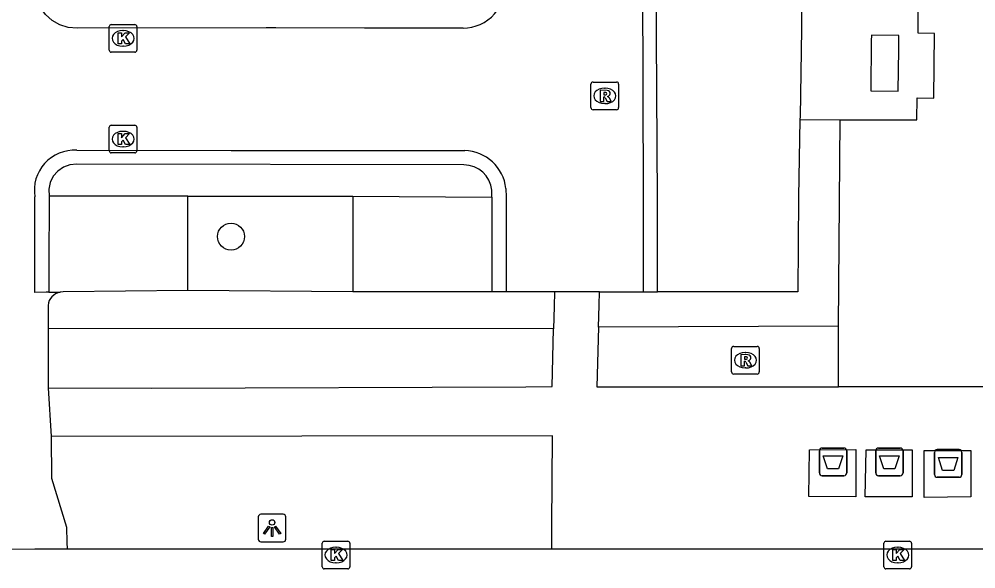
# Model space of a CAD drawing. Extents: x 161477 to 163040, y 383680 to 384868.
# Drawn here: x 162062.77 to 162097.4, y 384504.3 to 384524.18 of the extents above; entities that cross this region are included whole.
import ezdxf

# ---------------------------------------------------------------- set-up
doc = ezdxf.new("R2010")
doc.units = 0
for name, color, linetype in [('IMGEO_Afval_apart_plaats', 7, 'Continuous'), ('IMGEO_Boom', 7, 'Continuous'), ('IMGEO_Groenvoorziening', 7, 'Continuous'), ('IMGEO_Haag', 7, 'Continuous'), ('IMGEO_Kolk', 7, 'Continuous'), ('IMGEO_Lichtpunt', 7, 'Continuous'), ('IMGEO_Parkeervlak_open', 7, 'Continuous'), ('IMGEO_Rijbaan_lokaal_open', 7, 'Continuous'), ('IMGEO_Rioolput', 7, 'Continuous'), ('IMGEO_Voetpad_gesloten', 7, 'Continuous'), ('IMGEO_Voetpad_open', 7, 'Continuous')]:
    doc.layers.add(name, color=color, linetype=linetype)

msp = doc.modelspace()

# ---------------------------------------------------------------- linework, layer by layer
at = {"layer": 'IMGEO_Afval_apart_plaats'}
for p, q in [((162091.735, 384507.773), (162091.735, 384508.573)), ((162091.735, 384508.573), (162091.735, 384507.773)), ((162091.835, 384508.673), (162092.625, 384508.673)), ((162092.625, 384508.673), (162091.835, 384508.673)), ((162092.725, 384508.573), (162092.725, 384507.773)), ((162092.725, 384507.773), (162092.725, 384508.573)), ((162093.775, 384507.773), (162093.775, 384508.573)), ((162093.775, 384508.573), (162093.775, 384507.773)), ((162093.875, 384508.673), (162094.665, 384508.673)), ((162094.665, 384508.673), (162093.875, 384508.673)), ((162094.765, 384508.573), (162094.765, 384507.773)), ((162094.765, 384507.773), (162094.765, 384508.573)), ((162095.902, 384507.716), (162095.902, 384508.516)), ((162095.902, 384508.516), (162095.902, 384507.716)), ((162096.002, 384508.616), (162096.792, 384508.616)), ((162096.792, 384508.616), (162096.002, 384508.616)), ((162096.892, 384508.516), (162096.892, 384507.716)), ((162096.892, 384507.716), (162096.892, 384508.516)), ((162092.625, 384507.673), (162091.835, 384507.673)), ((162091.835, 384507.673), (162092.625, 384507.673)), ((162094.665, 384507.673), (162093.875, 384507.673)), ((162093.875, 384507.673), (162094.665, 384507.673)), ((162096.792, 384507.616), (162096.002, 384507.616)), ((162096.002, 384507.616), (162096.792, 384507.616))]:
    msp.add_line(p, q, dxfattribs=at)
for points in [[(162091.878, 384508.387), (162092.582, 384508.387), (162092.433, 384507.917), (162092.027, 384507.917), (162091.878, 384508.387)], [(162093.918, 384508.387), (162094.622, 384508.387), (162094.473, 384507.917), (162094.067, 384507.917), (162093.918, 384508.387)], [(162096.045, 384508.33), (162096.749, 384508.33), (162096.6, 384507.86), (162096.194, 384507.86), (162096.045, 384508.33)]]:
    msp.add_lwpolyline(points, dxfattribs=at)
for centre, start, end in [((162091.835, 384508.573), 90, 180), ((162091.835, 384508.573), 90, 180), ((162092.625, 384508.573), 0, 90), ((162092.625, 384508.573), 360, 90), ((162093.875, 384508.573), 90, 180), ((162093.875, 384508.573), 90, 180), ((162094.665, 384508.573), 0, 90), ((162094.665, 384508.573), 360, 90), ((162096.002, 384508.516), 90, 180), ((162096.002, 384508.516), 90, 180), ((162096.792, 384508.516), 0, 90), ((162096.792, 384508.516), 360, 90), ((162091.835, 384507.773), 180, 270), ((162091.835, 384507.773), 180, 270), ((162092.625, 384507.773), 270, 0), ((162092.625, 384507.773), 270, 0), ((162093.875, 384507.773), 180, 270), ((162093.875, 384507.773), 180, 270), ((162094.665, 384507.773), 270, 0), ((162094.665, 384507.773), 270, 0), ((162096.002, 384507.716), 180, 270), ((162096.002, 384507.716), 180, 270), ((162096.792, 384507.716), 270, 0), ((162096.792, 384507.716), 270, 0)]:
    msp.add_arc(centre, 0.1, start, end, dxfattribs=at)
at = {"layer": 'IMGEO_Boom'}
msp.add_circle((162070.44, 384516.32), 0.489, dxfattribs=at)
at = {"layer": 'IMGEO_Groenvoorziening'}
for points in [[(162074.844, 384514.318), (162068.876, 384514.37)], [(162092.43, 384510.892), (162092.429, 384513.082)]]:
    msp.add_lwpolyline(points, dxfattribs=at)
at = {"layer": 'IMGEO_Haag'}
for points in [[(162092.429, 384513.082), (162092.483, 384520.547)], [(162082.115, 384512.982), (162063.818, 384513)], [(162092.429, 384513.082), (162083.738, 384513.043)]]:
    msp.add_lwpolyline(points, dxfattribs=at)
at = {"layer": 'IMGEO_Kolk'}
for p, q in [((162066.032, 384523.064), (162066.032, 384523.916)), ((162066.107, 384523.99), (162066.959, 384523.99)), ((162066.52, 384523.77), (162066.545, 384523.77)), ((162067.033, 384523.916), (162067.033, 384523.064)), ((162066.959, 384522.99), (162066.107, 384522.99)), ((162066.543, 384523.21), (162066.518, 384523.21)), ((162066.032, 384519.421), (162066.032, 384520.273)), ((162066.107, 384520.347), (162066.959, 384520.347)), ((162067.033, 384520.273), (162067.033, 384519.421)), ((162066.52, 384520.127), (162066.545, 384520.127)), ((162066.543, 384519.567), (162066.518, 384519.567)), ((162066.959, 384519.347), (162066.107, 384519.347)), ((162073.74, 384504.378), (162073.74, 384505.23)), ((162073.815, 384505.304), (162074.667, 384505.304)), ((162074.228, 384505.084), (162074.253, 384505.084)), ((162074.741, 384505.23), (162074.741, 384504.378)), ((162094.072, 384504.378), (162094.072, 384505.23)), ((162094.147, 384505.304), (162094.999, 384505.304)), ((162094.56, 384505.084), (162094.585, 384505.084)), ((162095.073, 384505.23), (162095.073, 384504.378)), ((162074.667, 384504.304), (162073.815, 384504.304)), ((162074.251, 384504.524), (162074.226, 384504.524)), ((162094.999, 384504.304), (162094.147, 384504.304)), ((162094.583, 384504.524), (162094.558, 384504.524))]:
    msp.add_line(p, q, dxfattribs=at)
for points in [[(162066.032, 384523.064), (162066.032, 384523.916)], [(162066.107, 384523.99), (162066.959, 384523.99)], [(162066.353, 384523.69), (162066.476, 384523.69), (162066.476, 384523.539), (162066.606, 384523.69), (162066.77, 384523.69), (162066.624, 384523.539), (162066.777, 384523.29), (162066.625, 384523.29), (162066.54, 384523.454), (162066.476, 384523.387), (162066.476, 384523.29), (162066.353, 384523.29), (162066.353, 384523.69)], [(162067.033, 384523.916), (162067.033, 384523.064)], [(162066.959, 384522.99), (162066.107, 384522.99)], [(162066.032, 384519.421), (162066.032, 384520.273)], [(162066.107, 384520.347), (162066.959, 384520.347)], [(162067.033, 384520.273), (162067.033, 384519.421)], [(162066.353, 384520.047), (162066.476, 384520.047), (162066.476, 384519.896), (162066.606, 384520.047), (162066.77, 384520.047), (162066.624, 384519.896), (162066.777, 384519.647), (162066.625, 384519.647), (162066.54, 384519.811), (162066.476, 384519.744), (162066.476, 384519.647), (162066.353, 384519.647), (162066.353, 384520.047)], [(162066.959, 384519.347), (162066.107, 384519.347)], [(162073.74, 384504.378), (162073.74, 384505.23)], [(162073.815, 384505.304), (162074.667, 384505.304)], [(162074.061, 384505.004), (162074.184, 384505.004), (162074.184, 384504.853), (162074.314, 384505.004), (162074.478, 384505.004), (162074.332, 384504.853), (162074.485, 384504.604), (162074.333, 384504.604), (162074.248, 384504.768), (162074.184, 384504.701), (162074.184, 384504.604), (162074.061, 384504.604), (162074.061, 384505.004)], [(162074.741, 384505.23), (162074.741, 384504.378)], [(162094.072, 384504.378), (162094.072, 384505.23)], [(162094.147, 384505.304), (162094.999, 384505.304)], [(162094.393, 384505.004), (162094.516, 384505.004), (162094.516, 384504.853), (162094.646, 384505.004), (162094.81, 384505.004), (162094.664, 384504.853), (162094.817, 384504.604), (162094.665, 384504.604), (162094.58, 384504.768), (162094.516, 384504.701), (162094.516, 384504.604), (162094.393, 384504.604), (162094.393, 384505.004)], [(162095.073, 384505.23), (162095.073, 384504.378)], [(162074.667, 384504.304), (162073.815, 384504.304)], [(162094.999, 384504.304), (162094.147, 384504.304)]]:
    msp.add_lwpolyline(points, dxfattribs=at)
for centre, start, end in [((162066.109, 384523.914), 91.552, 178.448), ((162066.109, 384523.914), 91.552, 178.448), ((162066.957, 384523.914), 1.552, 88.448), ((162066.957, 384523.914), 1.552, 88.448), ((162066.109, 384523.066), 181.552, 268.448), ((162066.109, 384523.066), 181.552, 268.448), ((162066.957, 384523.066), 271.552, 358.448), ((162066.957, 384523.066), 271.552, 358.448), ((162066.109, 384520.271), 91.552, 178.448), ((162066.109, 384520.271), 91.552, 178.448), ((162066.957, 384520.271), 1.552, 88.448), ((162066.957, 384520.271), 1.552, 88.448), ((162066.109, 384519.423), 181.552, 268.448), ((162066.109, 384519.423), 181.552, 268.448), ((162066.957, 384519.423), 271.552, 358.448), ((162066.957, 384519.423), 271.552, 358.448), ((162073.817, 384505.228), 91.552, 178.448), ((162073.817, 384505.228), 91.552, 178.448), ((162074.665, 384505.228), 1.552, 88.448), ((162074.665, 384505.228), 1.552, 88.448), ((162094.149, 384505.228), 91.552, 178.448), ((162094.149, 384505.228), 91.552, 178.448), ((162094.997, 384505.228), 1.552, 88.448), ((162094.997, 384505.228), 1.552, 88.448), ((162073.817, 384504.38), 181.552, 268.448), ((162073.817, 384504.38), 181.552, 268.448), ((162074.665, 384504.38), 271.552, 358.448), ((162074.665, 384504.38), 271.552, 358.448), ((162094.149, 384504.38), 181.552, 268.448), ((162094.149, 384504.38), 181.552, 268.448), ((162094.997, 384504.38), 271.552, 358.448), ((162094.997, 384504.38), 271.552, 358.448)]:
    msp.add_arc(centre, 0.0765, start, end, dxfattribs=at)
for centre, major_axis, ratio, start_param, end_param in [((162066.519, 384523.49), (-0.387, 0.002), 0.722429, 4.712389, 7.853982), ((162066.544, 384523.49), (-0.39, 0.002), 0.717154, 1.570796, 4.712389), ((162066.519, 384519.847), (-0.387, 0.002), 0.722429, 4.712389, 7.853982), ((162066.544, 384519.847), (-0.39, 0.002), 0.717154, 1.570796, 4.712389), ((162074.227, 384504.804), (-0.387, 0.002), 0.722429, 4.712389, 7.853982), ((162074.252, 384504.804), (-0.39, 0.002), 0.717154, 1.570796, 4.712389), ((162094.559, 384504.804), (-0.387, 0.002), 0.722429, 4.712389, 7.853982), ((162094.584, 384504.804), (-0.39, 0.002), 0.717154, 1.570796, 4.712389)]:
    msp.add_ellipse(centre, major_axis=major_axis, ratio=ratio, start_param=start_param, end_param=end_param, dxfattribs=at)
at = {"layer": 'IMGEO_Lichtpunt'}
for p, q in [((162071.427, 384506.183), (162071.427, 384505.376)), ((162071.427, 384506.183), (162071.427, 384505.376)), ((162072.329, 384506.278), (162071.521, 384506.278)), ((162072.329, 384506.278), (162071.521, 384506.278)), ((162072.423, 384505.376), (162072.423, 384506.183)), ((162072.423, 384505.376), (162072.423, 384506.183)), ((162071.521, 384505.282), (162072.329, 384505.282)), ((162071.521, 384505.282), (162072.329, 384505.282))]:
    msp.add_line(p, q, dxfattribs=at)
for points in [[(162071.801, 384505.847), (162071.84, 384505.819), (162071.652, 384505.557), (162071.614, 384505.584), (162071.801, 384505.847)], [(162071.903, 384505.799), (162071.95, 384505.799), (162071.95, 384505.477), (162071.903, 384505.477), (162071.903, 384505.799)], [(162072.013, 384505.819), (162072.051, 384505.846), (162072.238, 384505.584), (162072.199, 384505.556), (162072.013, 384505.819)]]:
    msp.add_lwpolyline(points, dxfattribs=at)
msp.add_circle((162071.926, 384505.981), 0.0994, dxfattribs=at)
for centre, start, end in [((162071.521, 384506.183), 90, 180), ((162071.521, 384506.183), 90, 180), ((162072.329, 384506.183), 0, 90), ((162072.329, 384506.183), 0, 90), ((162071.521, 384505.376), 180, 270), ((162071.521, 384505.376), 180, 270), ((162072.329, 384505.376), 270, 0), ((162072.329, 384505.376), 270, 360)]:
    msp.add_arc(centre, 0.0946, start, end, dxfattribs=at)
at = {"layer": 'IMGEO_Parkeervlak_open'}
for points in [[(162091.033, 384520.549), (162090.98, 384517.748), (162090.954, 384514.326), (162085.878, 384514.323)], [(162068.876, 384514.37), (162068.877, 384515.211), (162068.877, 384515.676), (162068.875, 384517.778)], [(162074.844, 384517.781), (162074.844, 384515.193), (162074.844, 384515.18), (162074.844, 384514.318)], [(162068.876, 384514.37), (162064.359, 384514.324), (162064.258, 384514.314)], [(162079.876, 384514.32), (162074.844, 384514.318)]]:
    msp.add_lwpolyline(points, dxfattribs=at)
at = {"layer": 'IMGEO_Rijbaan_lokaal_open'}
for points in [[(162078.84, 384523.857), (162076.383, 384523.861), (162075.271, 384523.861), (162072.058, 384523.865), (162071.711, 384523.866), (162064.866, 384523.857), (162064.546, 384523.885), (162064.24, 384523.98), (162063.961, 384524.139), (162063.723, 384524.354), (162063.536, 384524.614), (162063.408, 384524.909), (162063.347, 384525.223), (162063.342, 384525.392), (162063.356, 384525.561), (162063.327, 384555.715), (162063.326, 384556.912), (162064.855, 384556.893)], [(162090.944, 384556.899), (162087.834, 384556.898), (162086.837, 384556.888), (162086.713, 384556.888), (162085.307, 384556.892), (162085.309, 384555.675), (162085.338, 384525.521), (162085.356, 384517.763), (162085.357, 384514.323)], [(162085.878, 384514.323), (162085.879, 384515.171), (162085.879, 384515.528), (162085.882, 384517.642), (162085.83, 384525.531), (162085.83, 384528.098), (162085.83, 384530.605), (162085.828, 384533.105), (162085.828, 384535.623), (162085.827, 384538.145), (162085.827, 384540.653), (162085.826, 384543.127), (162085.826, 384545.657), (162085.826, 384548.151), (162085.824, 384550.675), (162085.824, 384553.159), (162085.823, 384555.718), (162090.602, 384555.717), (162090.946, 384555.715)], [(162064.856, 384519.445), (162070.443, 384519.439), (162071.572, 384519.438), (162075.335, 384519.435), (162078.899, 384519.431)], [(162078.871, 384518.911), (162064.855, 384518.941), (162064.606, 384518.918), (162064.372, 384518.833), (162064.166, 384518.692), (162064.002, 384518.503), (162063.891, 384518.28), (162063.84, 384518.035), (162063.852, 384517.786)], [(162079.875, 384517.745), (162079.882, 384517.994)], [(162080.391, 384518.058), (162080.394, 384517.742), (162080.395, 384514.321)], [(162063.851, 384514.31), (162063.745, 384514.308), (162063.34, 384514.303), (162063.34, 384515.901), (162063.339, 384517.761)], [(162063.852, 384517.786), (162063.851, 384515.225), (162063.851, 384514.31)], [(162079.875, 384517.745), (162079.876, 384515.185), (162079.876, 384514.32)], [(162063.851, 384514.31), (162064.258, 384514.314)], [(162080.395, 384514.321), (162079.876, 384514.32)], [(162082.146, 384514.322), (162080.395, 384514.321)], [(162083.774, 384514.322), (162082.146, 384514.322)], [(162083.774, 384514.322), (162085.357, 384514.323)], [(162085.357, 384514.323), (162085.732, 384514.323), (162085.878, 384514.323)], [(162063.816, 384513.833), (162063.818, 384513)], [(162063.818, 384513), (162063.824, 384510.854)], [(162063.824, 384510.854), (162063.926, 384509.088)], [(162063.926, 384509.088), (162063.938, 384507.578), (162064.488, 384505.813), (162064.501, 384505.254), (162064.506, 384505.022)], [(162057.448, 384505.02), (162057.862, 384505.02), (162058.36, 384505.021), (162063.342, 384505.022), (162063.846, 384505.022), (162064.506, 384505.022)], [(162064.506, 384505.022), (162068.883, 384505.023), (162074.854, 384505.025), (162079.878, 384505.026), (162080.397, 384505.026), (162082.05, 384505.027)], [(162082.05, 384505.027), (162083.681, 384505.027), (162085.359, 384505.028), (162085.871, 384505.028), (162094.553, 384505.03), (162095.93, 384505.029), (162096.444, 384505.028), (162101.384, 384505.023), (162101.906, 384505.023), (162104.942, 384505.02)]]:
    msp.add_lwpolyline(points, dxfattribs=at)
for centre, radius, start, end in [((162078.826, 384525.398), 1.541, 270.5384, 6.1028), ((162064.771, 384517.996), 1.451, 86.6331, 189.3398), ((162078.857, 384517.889), 1.543, 6.3011, 88.4558), ((162078.871, 384517.895), 1.016, 5.5845, 89.998), ((162064.361, 384513.776), 0.548, 100.8566, 173.9824)]:
    msp.add_arc(centre, radius, start, end, dxfattribs=at)
at = {"layer": 'IMGEO_Rioolput'}
for p, q in [((162083.469, 384520.984), (162083.469, 384521.836)), ((162083.544, 384521.91), (162084.396, 384521.91)), ((162083.957, 384521.69), (162083.982, 384521.69)), ((162084.47, 384521.836), (162084.47, 384520.984)), ((162084.396, 384520.91), (162083.544, 384520.91)), ((162083.98, 384521.13), (162083.955, 384521.13)), ((162088.559, 384511.424), (162088.559, 384512.276)), ((162088.634, 384512.35), (162089.486, 384512.35)), ((162089.56, 384512.276), (162089.56, 384511.424)), ((162089.047, 384512.13), (162089.072, 384512.13)), ((162089.07, 384511.57), (162089.045, 384511.57)), ((162089.486, 384511.35), (162088.634, 384511.35))]:
    msp.add_line(p, q, dxfattribs=at)
for points in [[(162083.469, 384520.984), (162083.469, 384521.836)], [(162083.544, 384521.91), (162084.396, 384521.91)], [(162084.058, 384521.608), (162083.806, 384521.61), (162083.806, 384521.21)], [(162084.47, 384521.836), (162084.47, 384520.984)], [(162083.806, 384521.21), (162083.93, 384521.21), (162083.93, 384521.372), (162083.941, 384521.372)], [(162083.984, 384521.529), (162083.93, 384521.529), (162083.93, 384521.448)], [(162083.93, 384521.448), (162083.982, 384521.448)], [(162083.988, 384521.343), (162084.059, 384521.21), (162084.199, 384521.21), (162084.134, 384521.336)], [(162084.396, 384520.91), (162083.544, 384520.91)], [(162088.559, 384511.424), (162088.559, 384512.276)], [(162088.634, 384512.35), (162089.486, 384512.35)], [(162089.56, 384512.276), (162089.56, 384511.424)], [(162089.148, 384512.048), (162088.896, 384512.05), (162088.896, 384511.65)], [(162089.074, 384511.969), (162089.02, 384511.969), (162089.02, 384511.888)], [(162088.896, 384511.65), (162089.02, 384511.65), (162089.02, 384511.812), (162089.031, 384511.812)], [(162089.02, 384511.888), (162089.072, 384511.888)], [(162089.078, 384511.783), (162089.149, 384511.65), (162089.289, 384511.65), (162089.224, 384511.776)], [(162089.486, 384511.35), (162088.634, 384511.35)]]:
    msp.add_lwpolyline(points, dxfattribs=at)
for centre, radius, start, end in [((162083.546, 384521.834), 0.0765, 91.552, 178.448), ((162083.546, 384521.834), 0.0765, 91.552, 178.448), ((162084.057, 384521.498), 0.109, 350.3612, 89.416), ((162084.394, 384521.834), 0.0765, 1.552, 88.448), ((162084.394, 384521.834), 0.0765, 1.552, 88.448), ((162083.94, 384521.319), 0.0533, 26.0293, 88.6989), ((162083.966, 384521.637), 0.19, 274.7715, 282.9687), ((162083.99, 384521.433), 0.0964, 77.0061, 93.1865), ((162084.004, 384521.49), 0.0378, 276.6634, 79.6772), ((162084.055, 384521.498), 0.112, 277.5842, 350.9817), ((162084.039, 384521.283), 0.108, 29.5134, 73.7905), ((162083.546, 384520.986), 0.0765, 181.552, 268.448), ((162083.546, 384520.986), 0.0765, 181.552, 268.448), ((162084.394, 384520.986), 0.0765, 271.552, 358.448), ((162084.394, 384520.986), 0.0765, 271.552, 358.448), ((162088.636, 384512.274), 0.0765, 91.552, 178.448), ((162088.636, 384512.274), 0.0765, 91.552, 178.448), ((162089.484, 384512.274), 0.0765, 1.552, 88.448), ((162089.484, 384512.274), 0.0765, 1.552, 88.448), ((162089.08, 384511.873), 0.0964, 77.0061, 93.1865), ((162089.094, 384511.93), 0.0378, 276.6634, 79.6772), ((162089.147, 384511.938), 0.109, 350.3612, 89.416), ((162089.145, 384511.938), 0.112, 277.5842, 350.9817), ((162089.03, 384511.759), 0.0533, 26.0293, 88.6989), ((162089.056, 384512.077), 0.19, 274.7715, 282.9687), ((162089.129, 384511.723), 0.108, 29.5134, 73.7905), ((162088.636, 384511.426), 0.0765, 181.552, 268.448), ((162088.636, 384511.426), 0.0765, 181.552, 268.448), ((162089.484, 384511.426), 0.0765, 271.552, 358.448), ((162089.484, 384511.426), 0.0765, 271.552, 358.448)]:
    msp.add_arc(centre, radius, start, end, dxfattribs=at)
for centre, major_axis, ratio, start_param, end_param in [((162083.956, 384521.41), (-0.387, 0.002), 0.722429, 4.712389, 7.853982), ((162083.981, 384521.41), (-0.39, 0.002), 0.717154, 1.570796, 4.712389), ((162089.046, 384511.85), (-0.387, 0.002), 0.722429, 4.712389, 7.853982), ((162089.071, 384511.85), (-0.39, 0.002), 0.717154, 1.570796, 4.712389)]:
    msp.add_ellipse(centre, major_axis=major_axis, ratio=ratio, start_param=start_param, end_param=end_param, dxfattribs=at)
at = {"layer": 'IMGEO_Voetpad_gesloten'}
for points in [[(162094.612, 384523.082), (162094.618, 384523.588), (162093.618, 384523.6), (162093.616, 384523.395), (162093.593, 384521.595), (162094.593, 384521.583), (162094.612, 384523.082)], [(162091.377, 384508.611), (162093.054, 384508.615), (162093.053, 384506.913), (162091.352, 384506.923), (162091.377, 384508.611)], [(162093.424, 384508.602), (162095.1, 384508.605), (162095.1, 384506.904), (162093.399, 384506.914), (162093.424, 384508.602)], [(162095.525, 384508.583), (162097.213, 384508.579), (162097.216, 384506.908), (162095.53, 384506.887), (162095.525, 384508.583)]]:
    msp.add_lwpolyline(points, dxfattribs=at)
at = {"layer": 'IMGEO_Voetpad_open'}
for points in [[(162091.09, 384524.58), (162091.091, 384524.364), (162091.094, 384523.823), (162091.035, 384520.659), (162091.033, 384520.549)], [(162092.483, 384520.547), (162095.259, 384520.543), (162095.278, 384521.333), (162095.877, 384521.332), (162095.908, 384523.665), (162095.308, 384523.681), (162095.313, 384524.579), (162092.485, 384524.58)], [(162091.033, 384520.549), (162092.483, 384520.547)], [(162068.875, 384517.778), (162063.852, 384517.786)], [(162068.875, 384517.778), (162074.844, 384517.781)], [(162074.844, 384517.781), (162079.875, 384517.745)], [(162082.146, 384514.322), (162082.134, 384513.796), (162082.115, 384512.982)], [(162083.738, 384513.043), (162083.76, 384513.844), (162083.774, 384514.322)], [(162063.824, 384510.854), (162067.563, 384510.844), (162081.108, 384510.889), (162082.068, 384510.893), (162082.115, 384512.982)], [(162083.738, 384513.043), (162083.678, 384510.885), (162083.727, 384510.885), (162092.43, 384510.892)], [(162104.547, 384510.886), (162102.202, 384510.887), (162092.918, 384510.892), (162092.43, 384510.892)], [(162082.05, 384505.027), (162082.054, 384505.858), (162082.072, 384509.119), (162063.926, 384509.088)]]:
    msp.add_lwpolyline(points, dxfattribs=at)

doc.saveas('drawing.dxf')
